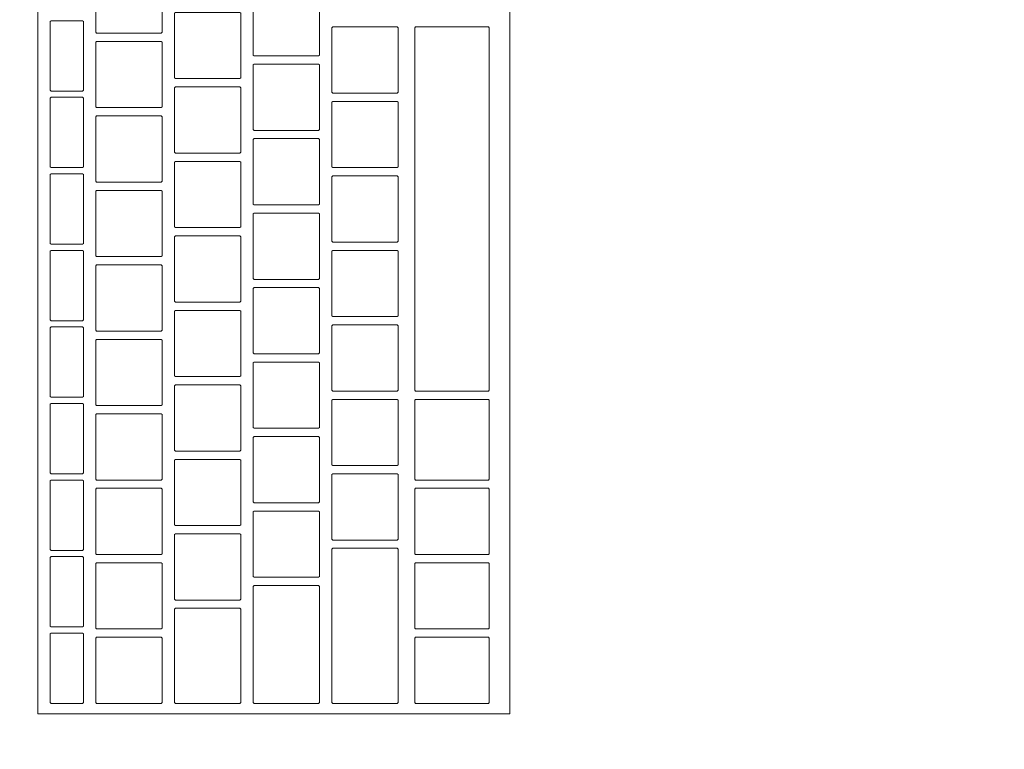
# Model space of a CAD drawing. Header units: metres. Extents: x -3.6 to 90.7, y -11.1 to 18.
# Tile 682 of 708: x 58.581 to 58.818, y 11.818 to 11.995. Entities that reach past the tile are written whole.
import ezdxf

# ---------------------------------------------------------------- set-up
doc = ezdxf.new("R2010")
doc.units = ezdxf.units.M
doc.header["$MEASUREMENT"] = 0
doc.linetypes.add('Wipeout_Contour', pattern=[1, 0, -1])
doc.layers.add('152 - Bemaßung_ Beschriftung.Ausbau', color=7, linetype='Continuous')
doc.layers.add('701 - Einrichtung.Möbel', color=7, linetype='Continuous')
doc.styles.add('ERSTELLTER_STIL_2', font='txt')
doc.dimstyles.new('ERSTELLTER_STIL__1', dxfattribs={"dimtxt": 0.1, "dimasz": 0.0532, "dimexe": 0.18, "dimexo": 0.0625, "dimgap": 0, "dimtad": 1, "dimzin": 0, "dimdsep": 46, "dimtxsty": 'ERSTELLTER_STIL_2', "dimblk": 'ARROWHEAD_2', "dimblk1": 'ARROWHEAD_2', "dimblk2": 'ARROWHEAD_2', "dimcen": 0.09, "dimse1": 1, "dimse2": 1, "dimclrd": 7, "dimclre": 7, "dimclrt": 7, "dimazin": 0, "dimtfac": 1, "dimtdec": 4, "dimtmove": 0, "dimatfit": 3, "dimfxl": 1, "dimtolj": 1, "dimtzin": 0, "dimarcsym": 0})
doc.dimstyles.new('ERSTELLTER_STIL__3', dxfattribs={"dimtxt": 0.1, "dimasz": 0.0532, "dimexe": 0.18, "dimexo": 0.0625, "dimgap": 0, "dimtad": 1, "dimtih": 1, "dimtoh": 1, "dimzin": 0, "dimdsep": 46, "dimtxsty": 'ERSTELLTER_STIL_2', "dimblk": 'ARROWHEAD_2', "dimblk1": 'ARROWHEAD_2', "dimblk2": 'ARROWHEAD_2', "dimcen": 0.09, "dimse1": 1, "dimse2": 1, "dimclrd": 7, "dimclre": 7, "dimclrt": 7, "dimazin": 0, "dimtfac": 1, "dimtdec": 4, "dimtmove": 0, "dimatfit": 3, "dimfxl": 1, "dimtolj": 1, "dimtzin": 0, "dimarcsym": 0})

# ---------------------------------------------------------------- blocks, each defined once
blk = doc.blocks.new('*D282')
at = {"layer": '152 - Bemaßung_ Beschriftung.Ausbau', "color": 7, "linetype": 'Continuous', "lineweight": 5}
for p, q in [((58.195, 15.3025), (58.195, 15.4075)), ((62.03503, 15.3025), (62.03503, 15.4075)), ((58.21521, 15.39), (58.17479, 15.32)), ((62.05523, 15.39), (62.01482, 15.32)), ((58.195, 15.355), (62.03503, 15.355))]:
    blk.add_line(p, q, dxfattribs=at)
at = {"layer": '152 - Bemaßung_ Beschriftung.Ausbau', "color": 7, "lineweight": 5, "insert": (59.98198, 15.375), "char_height": 0.1, "attachment_point": 7, "style": 'ERSTELLTER_STIL_2'}
blk.add_mtext('\\A1;{\\pql;\\fArial|b0|i0|c0|p38;3,84}', dxfattribs=at)
blk = doc.blocks.new('ARROWHEAD_2')
at = {"color": 0, "linetype": 'Continuous', "lineweight": 0}
for p, q in [((-0.3781, -0.655), (0.3781, 0.655)), ((0, 0), (-1, 0))]:
    blk.add_line(p, q, dxfattribs=at)
blk = doc.blocks.new('*D507')
at = {"layer": '152 - Bemaßung_ Beschriftung.Ausbau', "color": 7, "linetype": 'Continuous', "lineweight": 5}
for p, q in [((63.90003, 13.47521), (63.97003, 13.43479)), ((63.98753, 13.455), (63.88253, 13.455)), ((63.93503, 8.255), (63.93503, 13.455)), ((63.90003, 8.27521), (63.97003, 8.23479)), ((63.98753, 8.255), (63.88253, 8.255))]:
    blk.add_line(p, q, dxfattribs=at)
at = {"layer": '152 - Bemaßung_ Beschriftung.Ausbau', "color": 7, "lineweight": 5, "insert": (63.91502, 10.72197), "char_height": 0.1, "attachment_point": 7, "rotation": 90, "style": 'ERSTELLTER_STIL_2'}
blk.add_mtext('\\A1;{\\pql;\\fArial|b0|i0|c0|p38;5,20}', dxfattribs=at)

msp = doc.modelspace()

# ---------------------------------------------------------------- wipeouts: each hides what was drawn before it
at = {"color": 254, "linetype": 'Wipeout_Contour', "lineweight": 0, "ltscale": 362.227352}
msp.add_wipeout([(58.195, 10.68998), (60.395, 10.68998), (60.395, 11.48998), (58.995, 11.48998), (58.995, 12.68998), (58.195, 12.68998)], dxfattribs=at).dxf.layer = '701 - Einrichtung.Möbel'

# ---------------------------------------------------------------- next in the draw order: wipeouts: each hides what was drawn before it
at = {"color": 254, "linetype": 'Wipeout_Contour', "lineweight": 0, "ltscale": 239.402372}
msp.add_wipeout([(58.69891, 11.82684), (58.69891, 12.08884), (58.58491, 12.08884), (58.58491, 11.82684)], dxfattribs=at).dxf.layer = '701 - Einrichtung.Möbel'

# ---------------------------------------------------------------- next in the draw order: linework, layer by layer
at = {"layer": '701 - Einrichtung.Möbel', "color": 7, "linetype": 'Continuous', "lineweight": 5, "flags": 128}
msp.add_lwpolyline([(58.69891, 11.82684), (58.69891, 12.08884), (58.58491, 12.08884), (58.58491, 11.82684)], close=True, dxfattribs=at)

# ---------------------------------------------------------------- next in the draw order: wipeouts: each hides what was drawn before it
at = {"color": 254, "linetype": 'Wipeout_Contour', "lineweight": 0, "ltscale": 537.938797}
msp.add_wipeout([(58.61491, 11.99934), (58.61491, 12.00714), (58.61471, 12.00734), (58.59911, 12.00734), (58.59891, 12.00714), (58.59891, 11.99154), (58.59911, 11.99134), (58.61471, 11.99134), (58.61491, 11.99154)], dxfattribs=at).dxf.layer = '701 - Einrichtung.Möbel'
at = {"color": 254, "linetype": 'Wipeout_Contour', "lineweight": 0, "ltscale": 538.263899}
msp.add_wipeout([(58.65291, 11.99384), (58.65291, 12.00164), (58.65271, 12.00184), (58.63711, 12.00184), (58.63691, 12.00164), (58.63691, 11.98604), (58.63711, 11.98584), (58.65271, 11.98584), (58.65291, 11.98604)], dxfattribs=at).dxf.layer = '701 - Einrichtung.Möbel'
at = {"color": 254, "linetype": 'Wipeout_Contour', "lineweight": 0, "ltscale": 538.086452}
msp.add_wipeout([(58.63391, 11.98834), (58.63391, 11.99614), (58.63371, 11.99634), (58.61811, 11.99634), (58.61791, 11.99614), (58.61791, 11.98054), (58.61811, 11.98034), (58.63371, 11.98034), (58.63391, 11.98054)], dxfattribs=at).dxf.layer = '701 - Einrichtung.Möbel'
at = {"color": 254, "linetype": 'Wipeout_Contour', "lineweight": 0, "ltscale": 537.778304}
msp.add_wipeout([(58.59591, 11.98584), (58.59591, 11.99414), (58.59571, 11.99434), (58.58811, 11.99434), (58.58791, 11.99414), (58.58791, 11.97754), (58.58811, 11.97734), (58.59571, 11.97734), (58.59591, 11.97754)], dxfattribs=at).dxf.layer = '701 - Einrichtung.Möbel'
at = {"color": 254, "linetype": 'Wipeout_Contour', "lineweight": 0, "ltscale": 538.415188}
msp.add_wipeout([(58.67191, 11.98484), (58.67191, 11.99264), (58.67171, 11.99284), (58.65611, 11.99284), (58.65591, 11.99264), (58.65591, 11.97704), (58.65611, 11.97684), (58.67171, 11.97684), (58.67191, 11.97704)], dxfattribs=at).dxf.layer = '701 - Einrichtung.Möbel'
at = {"color": 254, "linetype": 'Wipeout_Contour', "lineweight": 0, "ltscale": 538.538185}
msp.add_wipeout([(58.69391, 11.94884), (58.69391, 11.99264), (58.69371, 11.99284), (58.67611, 11.99284), (58.67591, 11.99264), (58.67591, 11.90504), (58.67611, 11.90484), (58.69371, 11.90484), (58.69391, 11.90504)], dxfattribs=at).dxf.layer = '701 - Einrichtung.Möbel'
at = {"color": 254, "linetype": 'Wipeout_Contour', "lineweight": 0, "ltscale": 537.906298}
msp.add_wipeout([(58.61491, 11.98134), (58.61491, 11.98914), (58.61471, 11.98934), (58.59911, 11.98934), (58.59891, 11.98914), (58.59891, 11.97354), (58.59911, 11.97334), (58.61471, 11.97334), (58.61491, 11.97354)], dxfattribs=at).dxf.layer = '701 - Einrichtung.Möbel'
at = {"color": 254, "linetype": 'Wipeout_Contour', "lineweight": 0, "ltscale": 538.231435}
msp.add_wipeout([(58.65291, 11.97584), (58.65291, 11.98364), (58.65271, 11.98384), (58.63711, 11.98384), (58.63691, 11.98364), (58.63691, 11.96804), (58.63711, 11.96784), (58.65271, 11.96784), (58.65291, 11.96804)], dxfattribs=at).dxf.layer = '701 - Einrichtung.Möbel'
at = {"color": 254, "linetype": 'Wipeout_Contour', "lineweight": 0, "ltscale": 538.053992}
msp.add_wipeout([(58.63391, 11.97034), (58.63391, 11.97814), (58.63371, 11.97834), (58.61811, 11.97834), (58.61791, 11.97814), (58.61791, 11.96254), (58.61811, 11.96234), (58.63371, 11.96234), (58.63391, 11.96254)], dxfattribs=at).dxf.layer = '701 - Einrichtung.Möbel'
at = {"color": 254, "linetype": 'Wipeout_Contour', "lineweight": 0, "ltscale": 537.744931}
msp.add_wipeout([(58.59591, 11.96734), (58.59591, 11.97564), (58.59571, 11.97584), (58.58811, 11.97584), (58.58791, 11.97564), (58.58791, 11.95904), (58.58811, 11.95884), (58.59571, 11.95884), (58.59591, 11.95904)], dxfattribs=at).dxf.layer = '701 - Einrichtung.Möbel'
at = {"color": 254, "linetype": 'Wipeout_Contour', "lineweight": 0, "ltscale": 538.382757}
msp.add_wipeout([(58.67191, 11.96684), (58.67191, 11.97464), (58.67171, 11.97484), (58.65611, 11.97484), (58.65591, 11.97464), (58.65591, 11.95904), (58.65611, 11.95884), (58.67171, 11.95884), (58.67191, 11.95904)], dxfattribs=at).dxf.layer = '701 - Einrichtung.Möbel'
at = {"color": 254, "linetype": 'Wipeout_Contour', "lineweight": 0, "ltscale": 537.873846}
msp.add_wipeout([(58.61491, 11.96334), (58.61491, 11.97114), (58.61471, 11.97134), (58.59911, 11.97134), (58.59891, 11.97114), (58.59891, 11.95554), (58.59911, 11.95534), (58.61471, 11.95534), (58.61491, 11.95554)], dxfattribs=at).dxf.layer = '701 - Einrichtung.Möbel'
at = {"color": 254, "linetype": 'Wipeout_Contour', "lineweight": 0, "ltscale": 538.199017}
msp.add_wipeout([(58.65291, 11.95784), (58.65291, 11.96564), (58.65271, 11.96584), (58.63711, 11.96584), (58.63691, 11.96564), (58.63691, 11.95004), (58.63711, 11.94984), (58.65271, 11.94984), (58.65291, 11.95004)], dxfattribs=at).dxf.layer = '701 - Einrichtung.Möbel'
at = {"color": 254, "linetype": 'Wipeout_Contour', "lineweight": 0, "ltscale": 538.021578}
msp.add_wipeout([(58.63391, 11.95234), (58.63391, 11.96014), (58.63371, 11.96034), (58.61811, 11.96034), (58.61791, 11.96014), (58.61791, 11.94454), (58.61811, 11.94434), (58.63371, 11.94434), (58.63391, 11.94454)], dxfattribs=at).dxf.layer = '701 - Einrichtung.Möbel'
at = {"color": 254, "linetype": 'Wipeout_Contour', "lineweight": 0, "ltscale": 537.711607}
msp.add_wipeout([(58.59591, 11.94884), (58.59591, 11.95714), (58.59571, 11.95734), (58.58811, 11.95734), (58.58791, 11.95714), (58.58791, 11.94054), (58.58811, 11.94034), (58.59571, 11.94034), (58.59591, 11.94054)], dxfattribs=at).dxf.layer = '701 - Einrichtung.Möbel'
at = {"color": 254, "linetype": 'Wipeout_Contour', "lineweight": 0, "ltscale": 538.350373}
msp.add_wipeout([(58.67191, 11.94884), (58.67191, 11.95664), (58.67171, 11.95684), (58.65611, 11.95684), (58.65591, 11.95664), (58.65591, 11.94104), (58.65611, 11.94084), (58.67171, 11.94084), (58.67191, 11.94104)], dxfattribs=at).dxf.layer = '701 - Einrichtung.Möbel'
at = {"color": 254, "linetype": 'Wipeout_Contour', "lineweight": 0, "ltscale": 537.841441}
msp.add_wipeout([(58.61491, 11.94534), (58.61491, 11.95314), (58.61471, 11.95334), (58.59911, 11.95334), (58.59891, 11.95314), (58.59891, 11.93754), (58.59911, 11.93734), (58.61471, 11.93734), (58.61491, 11.93754)], dxfattribs=at).dxf.layer = '701 - Einrichtung.Möbel'
at = {"color": 254, "linetype": 'Wipeout_Contour', "lineweight": 0, "ltscale": 538.166647}
msp.add_wipeout([(58.65291, 11.93984), (58.65291, 11.94764), (58.65271, 11.94784), (58.63711, 11.94784), (58.63691, 11.94764), (58.63691, 11.93204), (58.63711, 11.93184), (58.65271, 11.93184), (58.65291, 11.93204)], dxfattribs=at).dxf.layer = '701 - Einrichtung.Möbel'
at = {"color": 254, "linetype": 'Wipeout_Contour', "lineweight": 0, "ltscale": 537.989212}
msp.add_wipeout([(58.63391, 11.93434), (58.63391, 11.94214), (58.63371, 11.94234), (58.61811, 11.94234), (58.61791, 11.94214), (58.61791, 11.92654), (58.61811, 11.92634), (58.63371, 11.92634), (58.63391, 11.92654)], dxfattribs=at).dxf.layer = '701 - Einrichtung.Möbel'
at = {"color": 254, "linetype": 'Wipeout_Contour', "lineweight": 0, "ltscale": 537.678333}
msp.add_wipeout([(58.59591, 11.93034), (58.59591, 11.93864), (58.59571, 11.93884), (58.58811, 11.93884), (58.58791, 11.93864), (58.58791, 11.92204), (58.58811, 11.92184), (58.59571, 11.92184), (58.59591, 11.92204)], dxfattribs=at).dxf.layer = '701 - Einrichtung.Möbel'
at = {"color": 254, "linetype": 'Wipeout_Contour', "lineweight": 0, "ltscale": 538.318036}
msp.add_wipeout([(58.67191, 11.93084), (58.67191, 11.93864), (58.67171, 11.93884), (58.65611, 11.93884), (58.65591, 11.93864), (58.65591, 11.92304), (58.65611, 11.92284), (58.67171, 11.92284), (58.67191, 11.92304)], dxfattribs=at).dxf.layer = '701 - Einrichtung.Möbel'
at = {"color": 254, "linetype": 'Wipeout_Contour', "lineweight": 0, "ltscale": 537.809083}
msp.add_wipeout([(58.61491, 11.92734), (58.61491, 11.93514), (58.61471, 11.93534), (58.59911, 11.93534), (58.59891, 11.93514), (58.59891, 11.91954), (58.59911, 11.91934), (58.61471, 11.91934), (58.61491, 11.91954)], dxfattribs=at).dxf.layer = '701 - Einrichtung.Möbel'
at = {"color": 254, "linetype": 'Wipeout_Contour', "lineweight": 0, "ltscale": 538.134323}
msp.add_wipeout([(58.65291, 11.92184), (58.65291, 11.92964), (58.65271, 11.92984), (58.63711, 11.92984), (58.63691, 11.92964), (58.63691, 11.91404), (58.63711, 11.91384), (58.65271, 11.91384), (58.65291, 11.91404)], dxfattribs=at).dxf.layer = '701 - Einrichtung.Möbel'
at = {"color": 254, "linetype": 'Wipeout_Contour', "lineweight": 0, "ltscale": 537.956892}
msp.add_wipeout([(58.63391, 11.91634), (58.63391, 11.92414), (58.63371, 11.92434), (58.61811, 11.92434), (58.61791, 11.92414), (58.61791, 11.90854), (58.61811, 11.90834), (58.63371, 11.90834), (58.63391, 11.90854)], dxfattribs=at).dxf.layer = '701 - Einrichtung.Möbel'
at = {"color": 254, "linetype": 'Wipeout_Contour', "lineweight": 0, "ltscale": 538.285745}
msp.add_wipeout([(58.67191, 11.91284), (58.67191, 11.92064), (58.67171, 11.92084), (58.65611, 11.92084), (58.65591, 11.92064), (58.65591, 11.90504), (58.65611, 11.90484), (58.67171, 11.90484), (58.67191, 11.90504)], dxfattribs=at).dxf.layer = '701 - Einrichtung.Möbel'
at = {"color": 254, "linetype": 'Wipeout_Contour', "lineweight": 0, "ltscale": 537.645108}
msp.add_wipeout([(58.59591, 11.91184), (58.59591, 11.92014), (58.59571, 11.92034), (58.58811, 11.92034), (58.58791, 11.92014), (58.58791, 11.90354), (58.58811, 11.90334), (58.59571, 11.90334), (58.59591, 11.90354)], dxfattribs=at).dxf.layer = '701 - Einrichtung.Möbel'
at = {"color": 254, "linetype": 'Wipeout_Contour', "lineweight": 0, "ltscale": 537.776771}
msp.add_wipeout([(58.61491, 11.90934), (58.61491, 11.91714), (58.61471, 11.91734), (58.59911, 11.91734), (58.59891, 11.91714), (58.59891, 11.90154), (58.59911, 11.90134), (58.61471, 11.90134), (58.61491, 11.90154)], dxfattribs=at).dxf.layer = '701 - Einrichtung.Möbel'
at = {"color": 254, "linetype": 'Wipeout_Contour', "lineweight": 0, "ltscale": 538.102045}
msp.add_wipeout([(58.65291, 11.90384), (58.65291, 11.91164), (58.65271, 11.91184), (58.63711, 11.91184), (58.63691, 11.91164), (58.63691, 11.89604), (58.63711, 11.89584), (58.65271, 11.89584), (58.65291, 11.89604)], dxfattribs=at).dxf.layer = '701 - Einrichtung.Möbel'
at = {"color": 254, "linetype": 'Wipeout_Contour', "lineweight": 0, "ltscale": 537.924619}
msp.add_wipeout([(58.63391, 11.89834), (58.63391, 11.90614), (58.63371, 11.90634), (58.61811, 11.90634), (58.61791, 11.90614), (58.61791, 11.89054), (58.61811, 11.89034), (58.63371, 11.89034), (58.63391, 11.89054)], dxfattribs=at).dxf.layer = '701 - Einrichtung.Möbel'
at = {"color": 254, "linetype": 'Wipeout_Contour', "lineweight": 0, "ltscale": 537.611932}
msp.add_wipeout([(58.59591, 11.89334), (58.59591, 11.90164), (58.59571, 11.90184), (58.58811, 11.90184), (58.58791, 11.90164), (58.58791, 11.88504), (58.58811, 11.88484), (58.59571, 11.88484), (58.59591, 11.88504)], dxfattribs=at).dxf.layer = '701 - Einrichtung.Möbel'
at = {"color": 254, "linetype": 'Wipeout_Contour', "lineweight": 0, "ltscale": 538.253502}
msp.add_wipeout([(58.67191, 11.89484), (58.67191, 11.90264), (58.67171, 11.90284), (58.65611, 11.90284), (58.65591, 11.90264), (58.65591, 11.88704), (58.65611, 11.88684), (58.67171, 11.88684), (58.67191, 11.88704)], dxfattribs=at).dxf.layer = '701 - Einrichtung.Möbel'
at = {"color": 254, "linetype": 'Wipeout_Contour', "lineweight": 0, "ltscale": 538.436695}
msp.add_wipeout([(58.69391, 11.89309), (58.69391, 11.90264), (58.69371, 11.90284), (58.67611, 11.90284), (58.67591, 11.90264), (58.67591, 11.88354), (58.67611, 11.88334), (58.69371, 11.88334), (58.69391, 11.88354)], dxfattribs=at).dxf.layer = '701 - Einrichtung.Möbel'
at = {"color": 254, "linetype": 'Wipeout_Contour', "lineweight": 0, "ltscale": 537.744506}
msp.add_wipeout([(58.61491, 11.89134), (58.61491, 11.89914), (58.61471, 11.89934), (58.59911, 11.89934), (58.59891, 11.89914), (58.59891, 11.88354), (58.59911, 11.88334), (58.61471, 11.88334), (58.61491, 11.88354)], dxfattribs=at).dxf.layer = '701 - Einrichtung.Möbel'
at = {"color": 254, "linetype": 'Wipeout_Contour', "lineweight": 0, "ltscale": 538.069815}
msp.add_wipeout([(58.65291, 11.88584), (58.65291, 11.89364), (58.65271, 11.89384), (58.63711, 11.89384), (58.63691, 11.89364), (58.63691, 11.87804), (58.63711, 11.87784), (58.65271, 11.87784), (58.65291, 11.87804)], dxfattribs=at).dxf.layer = '701 - Einrichtung.Möbel'
at = {"color": 254, "linetype": 'Wipeout_Contour', "lineweight": 0, "ltscale": 537.892393}
msp.add_wipeout([(58.63391, 11.88034), (58.63391, 11.88814), (58.63371, 11.88834), (58.61811, 11.88834), (58.61791, 11.88814), (58.61791, 11.87254), (58.61811, 11.87234), (58.63371, 11.87234), (58.63391, 11.87254)], dxfattribs=at).dxf.layer = '701 - Einrichtung.Möbel'
at = {"color": 254, "linetype": 'Wipeout_Contour', "lineweight": 0, "ltscale": 537.578807}
msp.add_wipeout([(58.59591, 11.87484), (58.59591, 11.88314), (58.59571, 11.88334), (58.58811, 11.88334), (58.58791, 11.88314), (58.58791, 11.86654), (58.58811, 11.86634), (58.59571, 11.86634), (58.59591, 11.86654)], dxfattribs=at).dxf.layer = '701 - Einrichtung.Möbel'
at = {"color": 254, "linetype": 'Wipeout_Contour', "lineweight": 0, "ltscale": 538.221305}
msp.add_wipeout([(58.67191, 11.87684), (58.67191, 11.88464), (58.67171, 11.88484), (58.65611, 11.88484), (58.65591, 11.88464), (58.65591, 11.86904), (58.65611, 11.86884), (58.67171, 11.86884), (58.67191, 11.86904)], dxfattribs=at).dxf.layer = '701 - Einrichtung.Möbel'
at = {"color": 254, "linetype": 'Wipeout_Contour', "lineweight": 0, "ltscale": 537.712289}
msp.add_wipeout([(58.61491, 11.87334), (58.61491, 11.88114), (58.61471, 11.88134), (58.59911, 11.88134), (58.59891, 11.88114), (58.59891, 11.86554), (58.59911, 11.86534), (58.61471, 11.86534), (58.61491, 11.86554)], dxfattribs=at).dxf.layer = '701 - Einrichtung.Möbel'
at = {"color": 254, "linetype": 'Wipeout_Contour', "lineweight": 0, "ltscale": 538.401256}
msp.add_wipeout([(58.69391, 11.87334), (58.69391, 11.88114), (58.69371, 11.88134), (58.67611, 11.88134), (58.67591, 11.88114), (58.67591, 11.86554), (58.67611, 11.86534), (58.69371, 11.86534), (58.69391, 11.86554)], dxfattribs=at).dxf.layer = '701 - Einrichtung.Möbel'
at = {"color": 254, "linetype": 'Wipeout_Contour', "lineweight": 0, "ltscale": 538.037632}
msp.add_wipeout([(58.65291, 11.86784), (58.65291, 11.87564), (58.65271, 11.87584), (58.63711, 11.87584), (58.63691, 11.87564), (58.63691, 11.86004), (58.63711, 11.85984), (58.65271, 11.85984), (58.65291, 11.86004)], dxfattribs=at).dxf.layer = '701 - Einrichtung.Möbel'
at = {"color": 254, "linetype": 'Wipeout_Contour', "lineweight": 0, "ltscale": 537.860214}
msp.add_wipeout([(58.63391, 11.86234), (58.63391, 11.87014), (58.63371, 11.87034), (58.61811, 11.87034), (58.61791, 11.87014), (58.61791, 11.85454), (58.61811, 11.85434), (58.63371, 11.85434), (58.63391, 11.85454)], dxfattribs=at).dxf.layer = '701 - Einrichtung.Möbel'
at = {"color": 254, "linetype": 'Wipeout_Contour', "lineweight": 0, "ltscale": 538.170583}
msp.add_wipeout([(58.67191, 11.84809), (58.67191, 11.86664), (58.67171, 11.86684), (58.65611, 11.86684), (58.65591, 11.86664), (58.65591, 11.82954), (58.65611, 11.82934), (58.67171, 11.82934), (58.67191, 11.82954)], dxfattribs=at).dxf.layer = '701 - Einrichtung.Möbel'
at = {"color": 254, "linetype": 'Wipeout_Contour', "lineweight": 0, "ltscale": 537.54573}
msp.add_wipeout([(58.59591, 11.85634), (58.59591, 11.86464), (58.59571, 11.86484), (58.58811, 11.86484), (58.58791, 11.86464), (58.58791, 11.84804), (58.58811, 11.84784), (58.59571, 11.84784), (58.59591, 11.84804)], dxfattribs=at).dxf.layer = '701 - Einrichtung.Möbel'
at = {"color": 254, "linetype": 'Wipeout_Contour', "lineweight": 0, "ltscale": 537.680118}
msp.add_wipeout([(58.61491, 11.85534), (58.61491, 11.86314), (58.61471, 11.86334), (58.59911, 11.86334), (58.59891, 11.86314), (58.59891, 11.84754), (58.59911, 11.84734), (58.61471, 11.84734), (58.61491, 11.84754)], dxfattribs=at).dxf.layer = '701 - Einrichtung.Möbel'
at = {"color": 254, "linetype": 'Wipeout_Contour', "lineweight": 0, "ltscale": 538.369127}
msp.add_wipeout([(58.69391, 11.85534), (58.69391, 11.86314), (58.69371, 11.86334), (58.67611, 11.86334), (58.67591, 11.86314), (58.67591, 11.84754), (58.67611, 11.84734), (58.69371, 11.84734), (58.69391, 11.84754)], dxfattribs=at).dxf.layer = '701 - Einrichtung.Möbel'
at = {"color": 254, "linetype": 'Wipeout_Contour', "lineweight": 0, "ltscale": 537.99474}
msp.add_wipeout([(58.65291, 11.84359), (58.65291, 11.85764), (58.65271, 11.85784), (58.63711, 11.85784), (58.63691, 11.85764), (58.63691, 11.82954), (58.63711, 11.82934), (58.65271, 11.82934), (58.65291, 11.82954)], dxfattribs=at).dxf.layer = '701 - Einrichtung.Möbel'
at = {"color": 254, "linetype": 'Wipeout_Contour', "lineweight": 0, "ltscale": 537.822081}
msp.add_wipeout([(58.63391, 11.84084), (58.63391, 11.85214), (58.63371, 11.85234), (58.61811, 11.85234), (58.61791, 11.85214), (58.61791, 11.82954), (58.61811, 11.82934), (58.63371, 11.82934), (58.63391, 11.82954)], dxfattribs=at).dxf.layer = '701 - Einrichtung.Möbel'
at = {"color": 254, "linetype": 'Wipeout_Contour', "lineweight": 0, "ltscale": 537.512703}
msp.add_wipeout([(58.59591, 11.83784), (58.59591, 11.84614), (58.59571, 11.84634), (58.58811, 11.84634), (58.58791, 11.84614), (58.58791, 11.82954), (58.58811, 11.82934), (58.59571, 11.82934), (58.59591, 11.82954)], dxfattribs=at).dxf.layer = '701 - Einrichtung.Möbel'
at = {"color": 254, "linetype": 'Wipeout_Contour', "lineweight": 0, "ltscale": 537.647993}
msp.add_wipeout([(58.61491, 11.83734), (58.61491, 11.84514), (58.61471, 11.84534), (58.59911, 11.84534), (58.59891, 11.84514), (58.59891, 11.82954), (58.59911, 11.82934), (58.61471, 11.82934), (58.61491, 11.82954)], dxfattribs=at).dxf.layer = '701 - Einrichtung.Möbel'
at = {"color": 254, "linetype": 'Wipeout_Contour', "lineweight": 0, "ltscale": 538.337044}
msp.add_wipeout([(58.69391, 11.83734), (58.69391, 11.84514), (58.69371, 11.84534), (58.67611, 11.84534), (58.67591, 11.84514), (58.67591, 11.82954), (58.67611, 11.82934), (58.69371, 11.82934), (58.69391, 11.82954)], dxfattribs=at).dxf.layer = '701 - Einrichtung.Möbel'

# ---------------------------------------------------------------- next in the draw order: linework, layer by layer
at = {"layer": '701 - Einrichtung.Möbel', "color": 7, "linetype": 'Continuous', "lineweight": 5, "flags": 128}
for points in [[(58.61491, 11.99934), (58.61491, 12.00714), (58.61471, 12.00734), (58.59911, 12.00734), (58.59891, 12.00714), (58.59891, 11.99154), (58.59911, 11.99134), (58.61471, 11.99134), (58.61491, 11.99154)], [(58.65291, 11.99384), (58.65291, 12.00164), (58.65271, 12.00184), (58.63711, 12.00184), (58.63691, 12.00164), (58.63691, 11.98604), (58.63711, 11.98584), (58.65271, 11.98584), (58.65291, 11.98604)], [(58.63391, 11.98834), (58.63391, 11.99614), (58.63371, 11.99634), (58.61811, 11.99634), (58.61791, 11.99614), (58.61791, 11.98054), (58.61811, 11.98034), (58.63371, 11.98034), (58.63391, 11.98054)], [(58.59591, 11.98584), (58.59591, 11.99414), (58.59571, 11.99434), (58.58811, 11.99434), (58.58791, 11.99414), (58.58791, 11.97754), (58.58811, 11.97734), (58.59571, 11.97734), (58.59591, 11.97754)], [(58.67191, 11.98484), (58.67191, 11.99264), (58.67171, 11.99284), (58.65611, 11.99284), (58.65591, 11.99264), (58.65591, 11.97704), (58.65611, 11.97684), (58.67171, 11.97684), (58.67191, 11.97704)], [(58.69391, 11.94884), (58.69391, 11.99264), (58.69371, 11.99284), (58.67611, 11.99284), (58.67591, 11.99264), (58.67591, 11.90504), (58.67611, 11.90484), (58.69371, 11.90484), (58.69391, 11.90504)], [(58.61491, 11.98134), (58.61491, 11.98914), (58.61471, 11.98934), (58.59911, 11.98934), (58.59891, 11.98914), (58.59891, 11.97354), (58.59911, 11.97334), (58.61471, 11.97334), (58.61491, 11.97354)], [(58.65291, 11.97584), (58.65291, 11.98364), (58.65271, 11.98384), (58.63711, 11.98384), (58.63691, 11.98364), (58.63691, 11.96804), (58.63711, 11.96784), (58.65271, 11.96784), (58.65291, 11.96804)], [(58.63391, 11.97034), (58.63391, 11.97814), (58.63371, 11.97834), (58.61811, 11.97834), (58.61791, 11.97814), (58.61791, 11.96254), (58.61811, 11.96234), (58.63371, 11.96234), (58.63391, 11.96254)], [(58.59591, 11.96734), (58.59591, 11.97564), (58.59571, 11.97584), (58.58811, 11.97584), (58.58791, 11.97564), (58.58791, 11.95904), (58.58811, 11.95884), (58.59571, 11.95884), (58.59591, 11.95904)], [(58.67191, 11.96684), (58.67191, 11.97464), (58.67171, 11.97484), (58.65611, 11.97484), (58.65591, 11.97464), (58.65591, 11.95904), (58.65611, 11.95884), (58.67171, 11.95884), (58.67191, 11.95904)], [(58.61491, 11.96334), (58.61491, 11.97114), (58.61471, 11.97134), (58.59911, 11.97134), (58.59891, 11.97114), (58.59891, 11.95554), (58.59911, 11.95534), (58.61471, 11.95534), (58.61491, 11.95554)], [(58.65291, 11.95784), (58.65291, 11.96564), (58.65271, 11.96584), (58.63711, 11.96584), (58.63691, 11.96564), (58.63691, 11.95004), (58.63711, 11.94984), (58.65271, 11.94984), (58.65291, 11.95004)], [(58.63391, 11.95234), (58.63391, 11.96014), (58.63371, 11.96034), (58.61811, 11.96034), (58.61791, 11.96014), (58.61791, 11.94454), (58.61811, 11.94434), (58.63371, 11.94434), (58.63391, 11.94454)], [(58.59591, 11.94884), (58.59591, 11.95714), (58.59571, 11.95734), (58.58811, 11.95734), (58.58791, 11.95714), (58.58791, 11.94054), (58.58811, 11.94034), (58.59571, 11.94034), (58.59591, 11.94054)], [(58.67191, 11.94884), (58.67191, 11.95664), (58.67171, 11.95684), (58.65611, 11.95684), (58.65591, 11.95664), (58.65591, 11.94104), (58.65611, 11.94084), (58.67171, 11.94084), (58.67191, 11.94104)], [(58.61491, 11.94534), (58.61491, 11.95314), (58.61471, 11.95334), (58.59911, 11.95334), (58.59891, 11.95314), (58.59891, 11.93754), (58.59911, 11.93734), (58.61471, 11.93734), (58.61491, 11.93754)], [(58.65291, 11.93984), (58.65291, 11.94764), (58.65271, 11.94784), (58.63711, 11.94784), (58.63691, 11.94764), (58.63691, 11.93204), (58.63711, 11.93184), (58.65271, 11.93184), (58.65291, 11.93204)], [(58.63391, 11.93434), (58.63391, 11.94214), (58.63371, 11.94234), (58.61811, 11.94234), (58.61791, 11.94214), (58.61791, 11.92654), (58.61811, 11.92634), (58.63371, 11.92634), (58.63391, 11.92654)], [(58.59591, 11.93034), (58.59591, 11.93864), (58.59571, 11.93884), (58.58811, 11.93884), (58.58791, 11.93864), (58.58791, 11.92204), (58.58811, 11.92184), (58.59571, 11.92184), (58.59591, 11.92204)], [(58.67191, 11.93084), (58.67191, 11.93864), (58.67171, 11.93884), (58.65611, 11.93884), (58.65591, 11.93864), (58.65591, 11.92304), (58.65611, 11.92284), (58.67171, 11.92284), (58.67191, 11.92304)], [(58.61491, 11.92734), (58.61491, 11.93514), (58.61471, 11.93534), (58.59911, 11.93534), (58.59891, 11.93514), (58.59891, 11.91954), (58.59911, 11.91934), (58.61471, 11.91934), (58.61491, 11.91954)], [(58.65291, 11.92184), (58.65291, 11.92964), (58.65271, 11.92984), (58.63711, 11.92984), (58.63691, 11.92964), (58.63691, 11.91404), (58.63711, 11.91384), (58.65271, 11.91384), (58.65291, 11.91404)], [(58.63391, 11.91634), (58.63391, 11.92414), (58.63371, 11.92434), (58.61811, 11.92434), (58.61791, 11.92414), (58.61791, 11.90854), (58.61811, 11.90834), (58.63371, 11.90834), (58.63391, 11.90854)], [(58.67191, 11.91284), (58.67191, 11.92064), (58.67171, 11.92084), (58.65611, 11.92084), (58.65591, 11.92064), (58.65591, 11.90504), (58.65611, 11.90484), (58.67171, 11.90484), (58.67191, 11.90504)], [(58.59591, 11.91184), (58.59591, 11.92014), (58.59571, 11.92034), (58.58811, 11.92034), (58.58791, 11.92014), (58.58791, 11.90354), (58.58811, 11.90334), (58.59571, 11.90334), (58.59591, 11.90354)], [(58.61491, 11.90934), (58.61491, 11.91714), (58.61471, 11.91734), (58.59911, 11.91734), (58.59891, 11.91714), (58.59891, 11.90154), (58.59911, 11.90134), (58.61471, 11.90134), (58.61491, 11.90154)], [(58.65291, 11.90384), (58.65291, 11.91164), (58.65271, 11.91184), (58.63711, 11.91184), (58.63691, 11.91164), (58.63691, 11.89604), (58.63711, 11.89584), (58.65271, 11.89584), (58.65291, 11.89604)], [(58.63391, 11.89834), (58.63391, 11.90614), (58.63371, 11.90634), (58.61811, 11.90634), (58.61791, 11.90614), (58.61791, 11.89054), (58.61811, 11.89034), (58.63371, 11.89034), (58.63391, 11.89054)], [(58.59591, 11.89334), (58.59591, 11.90164), (58.59571, 11.90184), (58.58811, 11.90184), (58.58791, 11.90164), (58.58791, 11.88504), (58.58811, 11.88484), (58.59571, 11.88484), (58.59591, 11.88504)], [(58.67191, 11.89484), (58.67191, 11.90264), (58.67171, 11.90284), (58.65611, 11.90284), (58.65591, 11.90264), (58.65591, 11.88704), (58.65611, 11.88684), (58.67171, 11.88684), (58.67191, 11.88704)], [(58.69391, 11.89309), (58.69391, 11.90264), (58.69371, 11.90284), (58.67611, 11.90284), (58.67591, 11.90264), (58.67591, 11.88354), (58.67611, 11.88334), (58.69371, 11.88334), (58.69391, 11.88354)], [(58.61491, 11.89134), (58.61491, 11.89914), (58.61471, 11.89934), (58.59911, 11.89934), (58.59891, 11.89914), (58.59891, 11.88354), (58.59911, 11.88334), (58.61471, 11.88334), (58.61491, 11.88354)], [(58.65291, 11.88584), (58.65291, 11.89364), (58.65271, 11.89384), (58.63711, 11.89384), (58.63691, 11.89364), (58.63691, 11.87804), (58.63711, 11.87784), (58.65271, 11.87784), (58.65291, 11.87804)], [(58.63391, 11.88034), (58.63391, 11.88814), (58.63371, 11.88834), (58.61811, 11.88834), (58.61791, 11.88814), (58.61791, 11.87254), (58.61811, 11.87234), (58.63371, 11.87234), (58.63391, 11.87254)], [(58.59591, 11.87484), (58.59591, 11.88314), (58.59571, 11.88334), (58.58811, 11.88334), (58.58791, 11.88314), (58.58791, 11.86654), (58.58811, 11.86634), (58.59571, 11.86634), (58.59591, 11.86654)], [(58.67191, 11.87684), (58.67191, 11.88464), (58.67171, 11.88484), (58.65611, 11.88484), (58.65591, 11.88464), (58.65591, 11.86904), (58.65611, 11.86884), (58.67171, 11.86884), (58.67191, 11.86904)], [(58.61491, 11.87334), (58.61491, 11.88114), (58.61471, 11.88134), (58.59911, 11.88134), (58.59891, 11.88114), (58.59891, 11.86554), (58.59911, 11.86534), (58.61471, 11.86534), (58.61491, 11.86554)], [(58.69391, 11.87334), (58.69391, 11.88114), (58.69371, 11.88134), (58.67611, 11.88134), (58.67591, 11.88114), (58.67591, 11.86554), (58.67611, 11.86534), (58.69371, 11.86534), (58.69391, 11.86554)], [(58.65291, 11.86784), (58.65291, 11.87564), (58.65271, 11.87584), (58.63711, 11.87584), (58.63691, 11.87564), (58.63691, 11.86004), (58.63711, 11.85984), (58.65271, 11.85984), (58.65291, 11.86004)], [(58.63391, 11.86234), (58.63391, 11.87014), (58.63371, 11.87034), (58.61811, 11.87034), (58.61791, 11.87014), (58.61791, 11.85454), (58.61811, 11.85434), (58.63371, 11.85434), (58.63391, 11.85454)], [(58.67191, 11.84809), (58.67191, 11.86664), (58.67171, 11.86684), (58.65611, 11.86684), (58.65591, 11.86664), (58.65591, 11.82954), (58.65611, 11.82934), (58.67171, 11.82934), (58.67191, 11.82954)], [(58.59591, 11.85634), (58.59591, 11.86464), (58.59571, 11.86484), (58.58811, 11.86484), (58.58791, 11.86464), (58.58791, 11.84804), (58.58811, 11.84784), (58.59571, 11.84784), (58.59591, 11.84804)], [(58.61491, 11.85534), (58.61491, 11.86314), (58.61471, 11.86334), (58.59911, 11.86334), (58.59891, 11.86314), (58.59891, 11.84754), (58.59911, 11.84734), (58.61471, 11.84734), (58.61491, 11.84754)], [(58.69391, 11.85534), (58.69391, 11.86314), (58.69371, 11.86334), (58.67611, 11.86334), (58.67591, 11.86314), (58.67591, 11.84754), (58.67611, 11.84734), (58.69371, 11.84734), (58.69391, 11.84754)], [(58.65291, 11.84359), (58.65291, 11.85764), (58.65271, 11.85784), (58.63711, 11.85784), (58.63691, 11.85764), (58.63691, 11.82954), (58.63711, 11.82934), (58.65271, 11.82934), (58.65291, 11.82954)], [(58.63391, 11.84084), (58.63391, 11.85214), (58.63371, 11.85234), (58.61811, 11.85234), (58.61791, 11.85214), (58.61791, 11.82954), (58.61811, 11.82934), (58.63371, 11.82934), (58.63391, 11.82954)], [(58.59591, 11.83784), (58.59591, 11.84614), (58.59571, 11.84634), (58.58811, 11.84634), (58.58791, 11.84614), (58.58791, 11.82954), (58.58811, 11.82934), (58.59571, 11.82934), (58.59591, 11.82954)], [(58.61491, 11.83734), (58.61491, 11.84514), (58.61471, 11.84534), (58.59911, 11.84534), (58.59891, 11.84514), (58.59891, 11.82954), (58.59911, 11.82934), (58.61471, 11.82934), (58.61491, 11.82954)], [(58.69391, 11.83734), (58.69391, 11.84514), (58.69371, 11.84534), (58.67611, 11.84534), (58.67591, 11.84514), (58.67591, 11.82954), (58.67611, 11.82934), (58.69371, 11.82934), (58.69391, 11.82954)]]:
    msp.add_lwpolyline(points, close=True, dxfattribs=at)

# ---------------------------------------------------------------- next in the draw order: dimensions: what is measured, and where the dimension line sits
at = {"layer": '152 - Bemaßung_ Beschriftung.Ausbau', "color": 7, "linetype": 'Continuous', "lineweight": 5}
dim = msp.add_linear_dim(base=(62.03503, 15.355), p1=(58.195, 10.62749), p2=(62.03503, 13.455), dimstyle='ERSTELLTER_STIL__3', dxfattribs=at)
dim.commit()
dim.dimension.update_dxf_attribs({"geometry": '*D282', "text_midpoint": (60.11187, 15.425), "dimtype": 160})
dim = msp.add_linear_dim(base=(63.93503, 13.455), p1=(58.12999, 8.255), p2=(62.03503, 13.455), angle=90, dimstyle='ERSTELLTER_STIL__1', dxfattribs=at)
dim.commit()
dim.dimension.update_dxf_attribs({"geometry": '*D507', "text_midpoint": (63.86502, 10.85185), "dimtype": 160, "text_rotation": 90})

doc.saveas('drawing.dxf')
